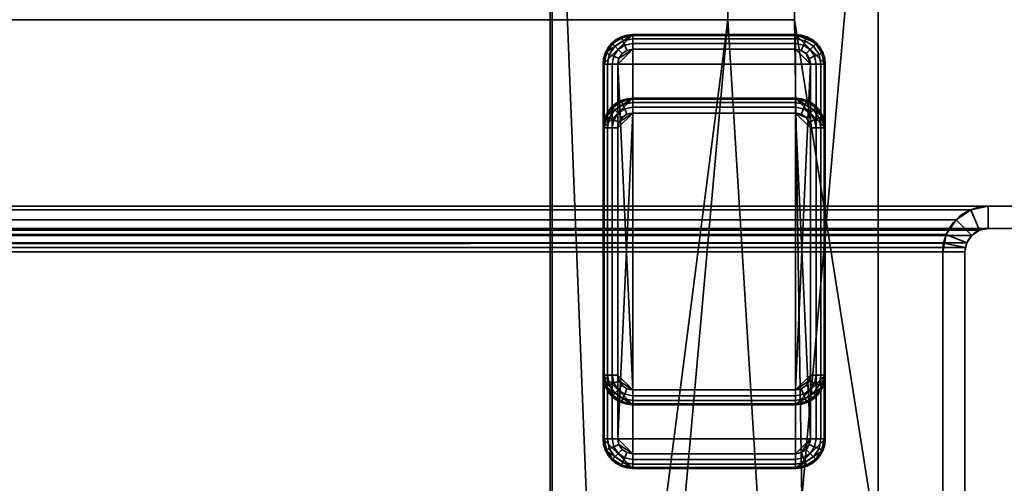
# Model space of a CAD drawing. Header units: millimetres. Extents: x -527 to 5177, y -116 to 161.
# Tile 641 of 656: x 1823 to 1889, y 84 to 115. Entities that reach past the tile are written whole.
import ezdxf

# ---------------------------------------------------------------- set-up
doc = ezdxf.new("R2010")
doc.units = ezdxf.units.MM
doc.layers.add('151', color=7, linetype='Continuous', true_color=0xffffff)

# ---------------------------------------------------------------- blocks, each defined once
blk = doc.blocks.new('UG_SURFACE_119')
at = {"layer": '151', "color": 252, "linetype": 'Continuous', "lineweight": 35}
for points in [[(1095, 101.2, 2050.25), (1905, 101.2, 2050.25), (1905, 102.7, 2050.25), (1095, 102.7, 2050.25)], [(1111.92, 102.7, 2033.33), (1095, 102.7, 2050.25), (1905, 102.7, 2050.25), (1888.08, 102.7, 2033.33)], [(1886.901, 102.466, 2032.151), (1113.099, 102.466, 2032.151), (1111.92, 102.7, 2033.33), (1888.08, 102.7, 2033.33)], [(1885.902, 101.798, 2031.152), (1114.098, 101.798, 2031.152), (1113.099, 102.466, 2032.151), (1886.901, 102.466, 2032.151)], [(1887.475, 101.08, 2032.725), (1886.963, 100.737, 2032.213), (1885.902, 101.798, 2031.152), (1886.901, 102.466, 2032.151)], [(1888.08, 101.2, 2033.33), (1887.475, 101.08, 2032.725), (1886.901, 102.466, 2032.151), (1888.08, 102.7, 2033.33)], [(1888.08, 102.7, 2033.33), (1905, 102.7, 2050.25), (1905, 101.2, 2050.25), (1888.08, 101.2, 2033.33)], [(1885.234, 100.799, 2030.484), (1114.766, 100.799, 2030.484), (1114.098, 101.798, 2031.152), (1885.902, 101.798, 2031.152)], [(1885.234, 100.799, 2030.484), (1885.902, 101.798, 2031.152), (1886.963, 100.737, 2032.213), (1886.62, 100.225, 2031.87)], [(1111.92, 101.2, 2033.33), (1888.08, 101.2, 2033.33), (1905, 101.2, 2050.25), (1095, 101.2, 2050.25)], [(1888.08, 101.2, 2033.33), (1111.92, 101.2, 2033.33), (1112.525, 101.08, 2032.725), (1887.475, 101.08, 2032.725)], [(1887.475, 101.08, 2032.725), (1112.525, 101.08, 2032.725), (1113.037, 100.737, 2032.213), (1886.963, 100.737, 2032.213)], [(1886.963, 100.737, 2032.213), (1113.037, 100.737, 2032.213), (1113.38, 100.225, 2031.87), (1886.62, 100.225, 2031.87)], [(1114.941, 100.221, 2030.309), (1114.766, 100.799, 2030.484), (1885.234, 100.799, 2030.484)], [(1114.941, 100.221, 2030.309), (1885.234, 100.799, 2030.484), (1885.059, 100.221, 2030.309)], [(1885.059, 100.221, 2030.309), (1885.234, 100.799, 2030.484), (1886.62, 100.225, 2031.87), (1886.53, 99.928, 2031.78)], [(1886.53, 99.928, 2031.78), (1113.38, 100.225, 2031.87), (1113.47, 99.928, 2031.78)], [(1886.53, 99.928, 2031.78), (1886.62, 100.225, 2031.87), (1113.38, 100.225, 2031.87)], [(1113.47, 99.928, 2031.78), (1886.5, 99.62, 2031.75), (1886.53, 99.928, 2031.78)], [(1113.47, 99.928, 2031.78), (1113.5, 99.62, 2031.75), (1886.5, 99.62, 2031.75)], [(1885.059, 100.221, 2030.309), (1115, 99.62, 2030.25), (1114.941, 100.221, 2030.309)], [(1885.059, 100.221, 2030.309), (1885, 99.62, 2030.25), (1115, 99.62, 2030.25)], [(1885, 99.62, 2030.25), (1885.059, 100.221, 2030.309), (1886.53, 99.928, 2031.78), (1886.5, 99.62, 2031.75)], [(1113.5, 79.28, 2031.75), (1886.5, 79.28, 2031.75), (1886.5, 99.62, 2031.75), (1113.5, 99.62, 2031.75)], [(1115, 79.28, 2030.25), (1115, 99.62, 2030.25), (1885, 99.62, 2030.25), (1885, 79.28, 2030.25)], [(1886.5, 99.62, 2031.75), (1886.5, 79.28, 2031.75), (1885, 79.28, 2030.25), (1885, 99.62, 2030.25)]]:
    blk.add_3dface(points, dxfattribs=at)
blk = doc.blocks.new('UG_SURFACE_120')
at = {"layer": '151', "color": 252, "linetype": 'Continuous', "lineweight": 35}
for points in [[(1886.901, 102.466, 2032.151), (1886.901, 102.466, -7.75), (1885.902, 101.798, -7.75), (1885.902, 101.798, 2031.152)], [(1885.902, 101.798, -7.75), (1886.901, 102.466, -7.75), (1887.475, 101.08, -7.75), (1886.963, 100.737, -7.75)], [(1886.901, 102.466, 2032.151), (1885.902, 101.798, 2031.152), (1886.963, 100.737, 2032.213), (1887.475, 101.08, 2032.725)], [(1888.08, 102.7, 2033.33), (1888.08, 102.7, -7.75), (1886.901, 102.466, -7.75), (1886.901, 102.466, 2032.151)], [(1888.08, 101.2, -7.75), (1887.475, 101.08, -7.75), (1886.901, 102.466, -7.75), (1888.08, 102.7, -7.75)], [(1888.08, 102.7, 2033.33), (1886.901, 102.466, 2032.151), (1887.475, 101.08, 2032.725), (1888.08, 101.2, 2033.33)], [(1905, 102.7, 2050.25), (1905, 102.7, -7.75), (1888.08, 102.7, -7.75), (1888.08, 102.7, 2033.33)], [(1888.08, 102.7, -7.75), (1905, 102.7, -7.75), (1905, 101.2, -7.75), (1888.08, 101.2, -7.75)], [(1888.08, 101.2, 2033.33), (1905, 101.2, 2050.25), (1905, 102.7, 2050.25), (1888.08, 102.7, 2033.33)], [(1885.902, 101.798, 2031.152), (1885.902, 101.798, -7.75), (1885.234, 100.799, -7.75), (1885.234, 100.799, 2030.484)], [(1886.963, 100.737, -7.75), (1886.62, 100.225, -7.75), (1885.234, 100.799, -7.75), (1885.902, 101.798, -7.75)], [(1886.62, 100.225, 2031.87), (1886.963, 100.737, 2032.213), (1885.902, 101.798, 2031.152), (1885.234, 100.799, 2030.484)], [(1886.963, 100.737, 2032.213), (1886.963, 100.737, -7.75), (1887.475, 101.08, -7.75), (1887.475, 101.08, 2032.725)], [(1887.475, 101.08, 2032.725), (1887.475, 101.08, -7.75), (1888.08, 101.2, -7.75), (1888.08, 101.2, 2033.33)], [(1905, 101.2, 2050.25), (1888.08, 101.2, 2033.33), (1888.08, 101.2, -7.75), (1905, 101.2, -7.75)], [(1885.234, 100.799, -7.75), (1885, 99.62, -7.75), (1885, 99.62, 2030.25)], [(1885, 99.62, 2030.25), (1885.059, 100.221, 2030.309), (1885.234, 100.799, -7.75)], [(1885, 99.62, -7.75), (1885.234, 100.799, -7.75), (1886.62, 100.225, -7.75), (1886.5, 99.62, -7.75)], [(1885.059, 100.221, 2030.309), (1885.234, 100.799, 2030.484), (1885.234, 100.799, -7.75)], [(1886.53, 99.928, 2031.78), (1886.62, 100.225, 2031.87), (1885.234, 100.799, 2030.484), (1885.059, 100.221, 2030.309)], [(1886.62, 100.225, 2031.87), (1886.62, 100.225, -7.75), (1886.963, 100.737, -7.75), (1886.963, 100.737, 2032.213)], [(1886.5, 99.62, 2031.75), (1886.53, 99.928, 2031.78), (1885.059, 100.221, 2030.309), (1885, 99.62, 2030.25)], [(1886.53, 99.928, 2031.78), (1886.5, 99.62, -7.75), (1886.62, 100.225, -7.75)], [(1886.53, 99.928, 2031.78), (1886.5, 99.62, 2031.75), (1886.5, 99.62, -7.75)], [(1886.62, 100.225, -7.75), (1886.62, 100.225, 2031.87), (1886.53, 99.928, 2031.78)], [(1885, 99.62, 2030.25), (1885, 99.62, -7.75), (1885, 79.28, -7.75), (1885, 79.28, 2030.25)], [(1885, 79.28, -7.75), (1885, 99.62, -7.75), (1886.5, 99.62, -7.75), (1886.5, 79.28, -7.75)], [(1885, 99.62, 2030.25), (1885, 79.28, 2030.25), (1886.5, 79.28, 2031.75), (1886.5, 99.62, 2031.75)], [(1886.5, 99.62, 2031.75), (1886.5, 79.28, 2031.75), (1886.5, 79.28, -7.75), (1886.5, 99.62, -7.75)]]:
    blk.add_3dface(points, dxfattribs=at)
blk = doc.blocks.new('UG_SURFACE_132')
at = {"layer": '151', "color": 7, "linetype": 'Continuous', "lineweight": 35}
for points in [[(1858.65, 23.15, 2003.9), (1858.65, 141.15, 2003.9), (1141.35, 141.15, 2003.9), (1141.35, 23.15, 2003.9)], [(1141.5, 23.15, 2003.75), (1141.5, 141.15, 2003.75), (1858.5, 141.15, 2003.75), (1858.5, 23.15, 2003.75)], [(1858.5, 23.15, 2003.75), (1858.5, 141.15, 2003.75), (1858.65, 141.15, 2003.9), (1858.65, 23.15, 2003.9)]]:
    blk.add_3dface(points, dxfattribs=at)
blk = doc.blocks.new('UG_SURFACE_133')
at = {"layer": '151', "color": 41, "linetype": 'Continuous', "lineweight": 35}
for points in [[(1119.35, 79.5, 2025.9), (1880.65, 79.5, 2025.9), (1880.65, 141.15, 2025.9), (1119.35, 141.15, 2025.9)], [(1875, 141.15, 2020.25), (1875, 115.3, 2020.25), (1125, 115.3, 2020.25), (1125, 141.15, 2020.25)], [(1870.5, 115.3, 2015.75), (1870.5, 141.15, 2015.75), (1129.5, 141.15, 2015.75), (1129.5, 115.3, 2015.75)], [(1858.65, 141.15, 2003.9), (1858.65, 23.15, 2003.9), (1141.35, 23.15, 2003.9), (1141.35, 141.15, 2003.9)], [(1858.65, 23.15, 2003.9), (1858.65, 141.15, 2003.9), (1870.5, 141.15, 2015.75), (1870.5, 115.3, 2015.75)], [(1875, 115.3, 2020.25), (1875, 141.15, 2020.25), (1880.65, 141.15, 2025.9), (1880.65, 79.5, 2025.9)], [(1875, 115.3, 2020.25), (1870.5, 115.3, 2015.75), (1129.5, 115.3, 2015.75), (1125, 115.3, 2020.25)], [(1858.65, 23.15, 2003.9), (1870.5, 115.3, 2015.75), (1863, 31.5, 2008.25)], [(1865.5, 31.5, 2010.75), (1863, 31.5, 2008.25), (1870.5, 115.3, 2015.75), (1872.5, 83, 2017.75)], [(1875.5, 83, 2020.75), (1872.5, 83, 2017.75), (1870.5, 115.3, 2015.75), (1875, 115.3, 2020.25)], [(1875.5, 83, 2020.75), (1875, 115.3, 2020.25), (1880.65, 79.5, 2025.9)]]:
    blk.add_3dface(points, dxfattribs=at)
blk = doc.blocks.new('UG_SURFACE_139')
at = {"layer": '151', "color": 7, "linetype": 'Continuous', "lineweight": 35}
for points in [[(1858.5, 23.15, -5.75), (1858.5, 141.15, -5.75), (1858.65, 141.15, -5.75), (1858.65, 23.15, -5.75)], [(1858.5, 141.15, 2003.75), (1858.5, 23.15, 2003.75), (1858.65, 23.15, 2003.9), (1858.65, 141.15, 2003.9)], [(1858.5, 23.15, 2003.75), (1858.5, 141.15, 2003.75), (1858.5, 141.15, -5.75), (1858.5, 23.15, -5.75)], [(1858.65, 23.15, -5.75), (1858.65, 141.15, -5.75), (1858.65, 141.15, 2003.9), (1858.65, 23.15, 2003.9)]]:
    blk.add_3dface(points, dxfattribs=at)
blk = doc.blocks.new('UG_SURFACE_141')
at = {"layer": '151', "color": 253, "linetype": 'Continuous', "lineweight": 35}
for points in [[(1864.075, 85, -5.75), (1864.075, 110, -5.75), (1862.075, 108, -5.75), (1862.075, 87, -5.75)], [(1862.227, 108.765, -5.75), (1862.075, 108, -5.75), (1864.075, 110, -5.75)], [(1864.075, 110, -5.75), (1863.31, 109.848, -5.75), (1862.661, 109.414, -5.75), (1862.227, 108.765, -5.75)], [(1863.31, 109.848, -5.75), (1863.31, 109.848, -6.75), (1862.661, 109.414, -6.75), (1862.661, 109.414, -5.75)], [(1863.339, 109.777, -7.133), (1862.715, 109.36, -7.133), (1862.661, 109.414, -6.75), (1863.31, 109.848, -6.75)], [(1863.422, 109.577, -7.457), (1862.868, 109.207, -7.457), (1862.715, 109.36, -7.133), (1863.339, 109.777, -7.133)], [(1864.075, 110, -5.75), (1864.075, 110, -6.75), (1863.31, 109.848, -6.75), (1863.31, 109.848, -5.75)], [(1864.075, 109.924, -7.133), (1863.339, 109.777, -7.133), (1863.31, 109.848, -6.75), (1864.075, 110, -6.75)], [(1864.075, 109.707, -7.457), (1863.422, 109.577, -7.457), (1863.339, 109.777, -7.133), (1864.075, 109.924, -7.133)], [(1864.075, 109.383, -7.674), (1863.546, 109.277, -7.674), (1863.422, 109.577, -7.457), (1864.075, 109.707, -7.457)], [(1875.075, 110, -6.75), (1864.075, 110, -6.75), (1864.075, 110, -5.75), (1875.075, 110, -5.75)], [(1864.075, 110, -6.75), (1875.075, 110, -6.75), (1875.075, 109.924, -7.133), (1864.075, 109.924, -7.133)], [(1864.075, 85, -5.75), (1875.075, 85, -5.75), (1875.075, 110, -5.75), (1864.075, 110, -5.75)], [(1864.075, 109.924, -7.133), (1875.075, 109.924, -7.133), (1875.075, 109.707, -7.457), (1864.075, 109.707, -7.457)], [(1864.075, 109.707, -7.457), (1875.075, 109.707, -7.457), (1875.075, 109.383, -7.674), (1864.075, 109.383, -7.674)], [(1875.84, 109.848, -5.75), (1875.84, 109.848, -6.75), (1875.075, 110, -6.75), (1875.075, 110, -5.75)], [(1875.075, 110, -5.75), (1877.075, 108, -5.75), (1876.923, 108.765, -5.75)], [(1875.075, 110, -5.75), (1875.075, 85, -5.75), (1877.075, 87, -5.75), (1877.075, 108, -5.75)], [(1876.923, 108.765, -5.75), (1876.489, 109.414, -5.75), (1875.84, 109.848, -5.75), (1875.075, 110, -5.75)], [(1875.811, 109.777, -7.133), (1875.075, 109.924, -7.133), (1875.075, 110, -6.75), (1875.84, 109.848, -6.75)], [(1875.728, 109.577, -7.457), (1875.075, 109.707, -7.457), (1875.075, 109.924, -7.133), (1875.811, 109.777, -7.133)], [(1875.604, 109.277, -7.674), (1875.075, 109.383, -7.674), (1875.075, 109.707, -7.457), (1875.728, 109.577, -7.457)], [(1876.282, 109.207, -7.457), (1875.728, 109.577, -7.457), (1875.811, 109.777, -7.133), (1876.435, 109.36, -7.133)], [(1876.435, 109.36, -7.133), (1875.811, 109.777, -7.133), (1875.84, 109.848, -6.75), (1876.489, 109.414, -6.75)], [(1876.489, 109.414, -5.75), (1876.489, 109.414, -6.75), (1875.84, 109.848, -6.75), (1875.84, 109.848, -5.75)], [(1862.661, 109.414, -5.75), (1862.661, 109.414, -6.75), (1862.227, 108.765, -6.75), (1862.227, 108.765, -5.75)], [(1862.715, 109.36, -7.133), (1862.298, 108.736, -7.133), (1862.227, 108.765, -6.75), (1862.661, 109.414, -6.75)], [(1862.868, 109.207, -7.457), (1862.498, 108.653, -7.457), (1862.298, 108.736, -7.133), (1862.715, 109.36, -7.133)], [(1863.097, 108.978, -7.674), (1862.798, 108.529, -7.674), (1862.498, 108.653, -7.457), (1862.868, 109.207, -7.457)], [(1863.546, 109.277, -7.674), (1863.097, 108.978, -7.674), (1862.868, 109.207, -7.457), (1863.422, 109.577, -7.457)], [(1864.075, 109, -7.75), (1863.075, 108, -7.75), (1863.151, 108.383, -7.75)], [(1864.075, 109, -7.75), (1863.075, 87, -7.75), (1863.075, 108, -7.75)], [(1864.075, 109, -7.75), (1875.075, 109, -7.75), (1876.075, 87, -7.75), (1863.075, 87, -7.75)], [(1863.692, 108.924, -7.75), (1863.368, 108.707, -7.75), (1863.097, 108.978, -7.674), (1863.546, 109.277, -7.674)], [(1863.151, 108.383, -7.75), (1863.368, 108.707, -7.75), (1863.692, 108.924, -7.75), (1864.075, 109, -7.75)], [(1864.075, 109, -7.75), (1863.692, 108.924, -7.75), (1863.546, 109.277, -7.674), (1864.075, 109.383, -7.674)], [(1864.075, 109.383, -7.674), (1875.075, 109.383, -7.674), (1875.075, 109, -7.75), (1864.075, 109, -7.75)], [(1875.458, 108.924, -7.75), (1875.075, 109, -7.75), (1875.075, 109.383, -7.674), (1875.604, 109.277, -7.674)], [(1875.075, 109, -7.75), (1875.458, 108.924, -7.75), (1875.782, 108.707, -7.75)], [(1875.782, 108.707, -7.75), (1875.999, 108.383, -7.75), (1876.075, 108, -7.75), (1875.075, 109, -7.75)], [(1876.075, 108, -7.75), (1876.075, 87, -7.75), (1875.075, 109, -7.75)], [(1875.782, 108.707, -7.75), (1875.458, 108.924, -7.75), (1875.604, 109.277, -7.674), (1876.053, 108.978, -7.674)], [(1876.053, 108.978, -7.674), (1875.604, 109.277, -7.674), (1875.728, 109.577, -7.457), (1876.282, 109.207, -7.457)], [(1876.352, 108.529, -7.674), (1876.053, 108.978, -7.674), (1876.282, 109.207, -7.457), (1876.652, 108.653, -7.457)], [(1876.652, 108.653, -7.457), (1876.282, 109.207, -7.457), (1876.435, 109.36, -7.133), (1876.852, 108.736, -7.133)], [(1876.852, 108.736, -7.133), (1876.435, 109.36, -7.133), (1876.489, 109.414, -6.75), (1876.923, 108.765, -6.75)], [(1876.923, 108.765, -5.75), (1876.923, 108.765, -6.75), (1876.489, 109.414, -6.75), (1876.489, 109.414, -5.75)], [(1862.227, 108.765, -5.75), (1862.227, 108.765, -6.75), (1862.075, 108, -6.75), (1862.075, 108, -5.75)], [(1862.298, 108.736, -7.133), (1862.151, 108, -7.133), (1862.075, 108, -6.75), (1862.227, 108.765, -6.75)], [(1862.498, 108.653, -7.457), (1862.368, 108, -7.457), (1862.151, 108, -7.133), (1862.298, 108.736, -7.133)], [(1862.798, 108.529, -7.674), (1862.692, 108, -7.674), (1862.368, 108, -7.457), (1862.498, 108.653, -7.457)], [(1863.151, 108.383, -7.75), (1863.075, 108, -7.75), (1862.692, 108, -7.674), (1862.798, 108.529, -7.674)], [(1863.368, 108.707, -7.75), (1863.151, 108.383, -7.75), (1862.798, 108.529, -7.674), (1863.097, 108.978, -7.674)], [(1875.999, 108.383, -7.75), (1875.782, 108.707, -7.75), (1876.053, 108.978, -7.674), (1876.352, 108.529, -7.674)], [(1876.075, 108, -7.75), (1875.999, 108.383, -7.75), (1876.352, 108.529, -7.674), (1876.458, 108, -7.674)], [(1876.458, 108, -7.674), (1876.352, 108.529, -7.674), (1876.652, 108.653, -7.457), (1876.782, 108, -7.457)], [(1876.782, 108, -7.457), (1876.652, 108.653, -7.457), (1876.852, 108.736, -7.133), (1876.999, 108, -7.133)], [(1876.999, 108, -7.133), (1876.852, 108.736, -7.133), (1876.923, 108.765, -6.75), (1877.075, 108, -6.75)], [(1877.075, 108, -5.75), (1877.075, 108, -6.75), (1876.923, 108.765, -6.75), (1876.923, 108.765, -5.75)], [(1862.075, 108, -6.75), (1862.075, 87, -6.75), (1862.075, 87, -5.75), (1862.075, 108, -5.75)], [(1862.075, 87, -6.75), (1862.075, 108, -6.75), (1862.151, 108, -7.133), (1862.151, 87, -7.133)], [(1862.151, 87, -7.133), (1862.151, 108, -7.133), (1862.368, 108, -7.457), (1862.368, 87, -7.457)], [(1862.368, 87, -7.457), (1862.368, 108, -7.457), (1862.692, 108, -7.674), (1862.692, 87, -7.674)], [(1862.692, 87, -7.674), (1862.692, 108, -7.674), (1863.075, 108, -7.75), (1863.075, 87, -7.75)], [(1876.458, 108, -7.674), (1876.458, 87, -7.674), (1876.075, 87, -7.75), (1876.075, 108, -7.75)], [(1876.782, 108, -7.457), (1876.782, 87, -7.457), (1876.458, 87, -7.674), (1876.458, 108, -7.674)], [(1876.999, 108, -7.133), (1876.999, 87, -7.133), (1876.782, 87, -7.457), (1876.782, 108, -7.457)], [(1877.075, 108, -6.75), (1877.075, 87, -6.75), (1876.999, 87, -7.133), (1876.999, 108, -7.133)], [(1877.075, 87, -6.75), (1877.075, 108, -6.75), (1877.075, 108, -5.75), (1877.075, 87, -5.75)], [(1862.075, 87, -5.75), (1862.075, 87, -6.75), (1862.227, 86.235, -6.75), (1862.227, 86.235, -5.75)], [(1864.075, 85, -5.75), (1862.075, 87, -5.75), (1862.227, 86.235, -5.75)], [(1862.151, 87, -7.133), (1862.298, 86.264, -7.133), (1862.227, 86.235, -6.75), (1862.075, 87, -6.75)], [(1862.368, 87, -7.457), (1862.498, 86.347, -7.457), (1862.298, 86.264, -7.133), (1862.151, 87, -7.133)], [(1862.692, 87, -7.674), (1862.798, 86.471, -7.674), (1862.498, 86.347, -7.457), (1862.368, 87, -7.457)], [(1862.798, 86.471, -7.674), (1863.097, 86.022, -7.674), (1862.868, 85.793, -7.457), (1862.498, 86.347, -7.457)], [(1863.075, 87, -7.75), (1863.151, 86.617, -7.75), (1862.798, 86.471, -7.674), (1862.692, 87, -7.674)], [(1863.151, 86.617, -7.75), (1863.368, 86.293, -7.75), (1863.097, 86.022, -7.674), (1862.798, 86.471, -7.674)], [(1863.075, 87, -7.75), (1876.075, 87, -7.75), (1875.075, 86, -7.75), (1864.075, 86, -7.75)], [(1863.151, 86.617, -7.75), (1863.075, 87, -7.75), (1864.075, 86, -7.75)], [(1864.075, 86, -7.75), (1863.692, 86.076, -7.75), (1863.368, 86.293, -7.75), (1863.151, 86.617, -7.75)], [(1876.923, 86.235, -5.75), (1877.075, 87, -5.75), (1875.075, 85, -5.75)], [(1875.458, 86.076, -7.75), (1875.075, 86, -7.75), (1876.075, 87, -7.75)], [(1876.075, 87, -7.75), (1875.999, 86.617, -7.75), (1875.782, 86.293, -7.75), (1875.458, 86.076, -7.75)], [(1875.782, 86.293, -7.75), (1875.999, 86.617, -7.75), (1876.352, 86.471, -7.674), (1876.053, 86.022, -7.674)], [(1875.999, 86.617, -7.75), (1876.075, 87, -7.75), (1876.458, 87, -7.674), (1876.352, 86.471, -7.674)], [(1876.053, 86.022, -7.674), (1876.352, 86.471, -7.674), (1876.652, 86.347, -7.457), (1876.282, 85.793, -7.457)], [(1876.352, 86.471, -7.674), (1876.458, 87, -7.674), (1876.782, 87, -7.457), (1876.652, 86.347, -7.457)], [(1876.652, 86.347, -7.457), (1876.782, 87, -7.457), (1876.999, 87, -7.133), (1876.852, 86.264, -7.133)], [(1876.852, 86.264, -7.133), (1876.999, 87, -7.133), (1877.075, 87, -6.75), (1876.923, 86.235, -6.75)], [(1876.923, 86.235, -5.75), (1876.923, 86.235, -6.75), (1877.075, 87, -6.75), (1877.075, 87, -5.75)], [(1862.298, 86.264, -7.133), (1862.715, 85.64, -7.133), (1862.661, 85.586, -6.75), (1862.227, 86.235, -6.75)], [(1862.227, 86.235, -5.75), (1862.227, 86.235, -6.75), (1862.661, 85.586, -6.75), (1862.661, 85.586, -5.75)], [(1862.227, 86.235, -5.75), (1862.661, 85.586, -5.75), (1863.31, 85.152, -5.75), (1864.075, 85, -5.75)], [(1862.498, 86.347, -7.457), (1862.868, 85.793, -7.457), (1862.715, 85.64, -7.133), (1862.298, 86.264, -7.133)], [(1862.868, 85.793, -7.457), (1863.422, 85.423, -7.457), (1863.339, 85.223, -7.133), (1862.715, 85.64, -7.133)], [(1863.097, 86.022, -7.674), (1863.546, 85.723, -7.674), (1863.422, 85.423, -7.457), (1862.868, 85.793, -7.457)], [(1863.368, 86.293, -7.75), (1863.692, 86.076, -7.75), (1863.546, 85.723, -7.674), (1863.097, 86.022, -7.674)], [(1863.692, 86.076, -7.75), (1864.075, 86, -7.75), (1864.075, 85.617, -7.674), (1863.546, 85.723, -7.674)], [(1875.075, 85.617, -7.674), (1864.075, 85.617, -7.674), (1864.075, 86, -7.75), (1875.075, 86, -7.75)], [(1875.075, 85, -5.75), (1875.84, 85.152, -5.75), (1876.489, 85.586, -5.75), (1876.923, 86.235, -5.75)], [(1875.075, 86, -7.75), (1875.458, 86.076, -7.75), (1875.604, 85.723, -7.674), (1875.075, 85.617, -7.674)], [(1875.458, 86.076, -7.75), (1875.782, 86.293, -7.75), (1876.053, 86.022, -7.674), (1875.604, 85.723, -7.674)], [(1875.604, 85.723, -7.674), (1876.053, 86.022, -7.674), (1876.282, 85.793, -7.457), (1875.728, 85.423, -7.457)], [(1875.728, 85.423, -7.457), (1876.282, 85.793, -7.457), (1876.435, 85.64, -7.133), (1875.811, 85.223, -7.133)], [(1876.282, 85.793, -7.457), (1876.652, 86.347, -7.457), (1876.852, 86.264, -7.133), (1876.435, 85.64, -7.133)], [(1876.435, 85.64, -7.133), (1876.852, 86.264, -7.133), (1876.923, 86.235, -6.75), (1876.489, 85.586, -6.75)], [(1876.489, 85.586, -5.75), (1876.489, 85.586, -6.75), (1876.923, 86.235, -6.75), (1876.923, 86.235, -5.75)], [(1862.715, 85.64, -7.133), (1863.339, 85.223, -7.133), (1863.31, 85.152, -6.75), (1862.661, 85.586, -6.75)], [(1862.661, 85.586, -5.75), (1862.661, 85.586, -6.75), (1863.31, 85.152, -6.75), (1863.31, 85.152, -5.75)], [(1863.339, 85.223, -7.133), (1864.075, 85.076, -7.133), (1864.075, 85, -6.75), (1863.31, 85.152, -6.75)], [(1863.31, 85.152, -5.75), (1863.31, 85.152, -6.75), (1864.075, 85, -6.75), (1864.075, 85, -5.75)], [(1863.422, 85.423, -7.457), (1864.075, 85.293, -7.457), (1864.075, 85.076, -7.133), (1863.339, 85.223, -7.133)], [(1863.546, 85.723, -7.674), (1864.075, 85.617, -7.674), (1864.075, 85.293, -7.457), (1863.422, 85.423, -7.457)], [(1875.075, 85.293, -7.457), (1864.075, 85.293, -7.457), (1864.075, 85.617, -7.674), (1875.075, 85.617, -7.674)], [(1875.075, 85.076, -7.133), (1864.075, 85.076, -7.133), (1864.075, 85.293, -7.457), (1875.075, 85.293, -7.457)], [(1875.075, 85, -6.75), (1864.075, 85, -6.75), (1864.075, 85.076, -7.133), (1875.075, 85.076, -7.133)], [(1875.075, 85.617, -7.674), (1875.604, 85.723, -7.674), (1875.728, 85.423, -7.457), (1875.075, 85.293, -7.457)], [(1875.075, 85.293, -7.457), (1875.728, 85.423, -7.457), (1875.811, 85.223, -7.133), (1875.075, 85.076, -7.133)], [(1875.075, 85.076, -7.133), (1875.811, 85.223, -7.133), (1875.84, 85.152, -6.75), (1875.075, 85, -6.75)], [(1875.075, 85, -5.75), (1875.075, 85, -6.75), (1875.84, 85.152, -6.75), (1875.84, 85.152, -5.75)], [(1875.811, 85.223, -7.133), (1876.435, 85.64, -7.133), (1876.489, 85.586, -6.75), (1875.84, 85.152, -6.75)], [(1875.84, 85.152, -5.75), (1875.84, 85.152, -6.75), (1876.489, 85.586, -6.75), (1876.489, 85.586, -5.75)], [(1864.075, 85, -6.75), (1875.075, 85, -6.75), (1875.075, 85, -5.75), (1864.075, 85, -5.75)]]:
    blk.add_3dface(points, dxfattribs=at)
blk = doc.blocks.new('UG_SURFACE_142')
at = {"layer": '151', "color": 253, "linetype": 'Continuous', "lineweight": 35}
for points in [[(1862.227, 113.065, -5.75), (1862.075, 112.3, -5.75), (1864.075, 114.3, -5.75)], [(1862.075, 112.3, -5.75), (1862.075, 91.3, -5.75), (1864.075, 89.3, -5.75), (1864.075, 114.3, -5.75)], [(1864.075, 114.3, -5.75), (1863.31, 114.148, -5.75), (1862.661, 113.714, -5.75), (1862.227, 113.065, -5.75)], [(1862.661, 113.714, -5.75), (1862.661, 113.714, -6.75), (1862.227, 113.065, -6.75), (1862.227, 113.065, -5.75)], [(1862.715, 113.66, -7.133), (1862.298, 113.036, -7.133), (1862.227, 113.065, -6.75), (1862.661, 113.714, -6.75)], [(1862.868, 113.507, -7.457), (1862.498, 112.953, -7.457), (1862.298, 113.036, -7.133), (1862.715, 113.66, -7.133)], [(1863.31, 114.148, -5.75), (1863.31, 114.148, -6.75), (1862.661, 113.714, -6.75), (1862.661, 113.714, -5.75)], [(1863.339, 114.077, -7.133), (1862.715, 113.66, -7.133), (1862.661, 113.714, -6.75), (1863.31, 114.148, -6.75)], [(1863.422, 113.877, -7.457), (1862.868, 113.507, -7.457), (1862.715, 113.66, -7.133), (1863.339, 114.077, -7.133)], [(1863.546, 113.577, -7.674), (1863.097, 113.278, -7.674), (1862.868, 113.507, -7.457), (1863.422, 113.877, -7.457)], [(1864.075, 114.3, -5.75), (1864.075, 114.3, -6.75), (1863.31, 114.148, -6.75), (1863.31, 114.148, -5.75)], [(1864.075, 114.224, -7.133), (1863.339, 114.077, -7.133), (1863.31, 114.148, -6.75), (1864.075, 114.3, -6.75)], [(1864.075, 114.007, -7.457), (1863.422, 113.877, -7.457), (1863.339, 114.077, -7.133), (1864.075, 114.224, -7.133)], [(1864.075, 113.683, -7.674), (1863.546, 113.577, -7.674), (1863.422, 113.877, -7.457), (1864.075, 114.007, -7.457)], [(1864.075, 113.3, -7.75), (1863.692, 113.224, -7.75), (1863.546, 113.577, -7.674), (1864.075, 113.683, -7.674)], [(1875.075, 114.3, -6.75), (1864.075, 114.3, -6.75), (1864.075, 114.3, -5.75), (1875.075, 114.3, -5.75)], [(1864.075, 89.3, -5.75), (1875.075, 89.3, -5.75), (1875.075, 114.3, -5.75), (1864.075, 114.3, -5.75)], [(1864.075, 114.3, -6.75), (1875.075, 114.3, -6.75), (1875.075, 114.224, -7.133), (1864.075, 114.224, -7.133)], [(1864.075, 114.224, -7.133), (1875.075, 114.224, -7.133), (1875.075, 114.007, -7.457), (1864.075, 114.007, -7.457)], [(1864.075, 114.007, -7.457), (1875.075, 114.007, -7.457), (1875.075, 113.683, -7.674), (1864.075, 113.683, -7.674)], [(1864.075, 113.683, -7.674), (1875.075, 113.683, -7.674), (1875.075, 113.3, -7.75), (1864.075, 113.3, -7.75)], [(1875.075, 114.3, -5.75), (1877.075, 112.3, -5.75), (1876.923, 113.065, -5.75), (1876.489, 113.714, -5.75)], [(1877.075, 91.3, -5.75), (1877.075, 112.3, -5.75), (1875.075, 114.3, -5.75), (1875.075, 89.3, -5.75)], [(1876.489, 113.714, -5.75), (1875.84, 114.148, -5.75), (1875.075, 114.3, -5.75)], [(1875.84, 114.148, -5.75), (1875.84, 114.148, -6.75), (1875.075, 114.3, -6.75), (1875.075, 114.3, -5.75)], [(1875.811, 114.077, -7.133), (1875.075, 114.224, -7.133), (1875.075, 114.3, -6.75), (1875.84, 114.148, -6.75)], [(1875.728, 113.877, -7.457), (1875.075, 114.007, -7.457), (1875.075, 114.224, -7.133), (1875.811, 114.077, -7.133)], [(1875.604, 113.577, -7.674), (1875.075, 113.683, -7.674), (1875.075, 114.007, -7.457), (1875.728, 113.877, -7.457)], [(1875.458, 113.224, -7.75), (1875.075, 113.3, -7.75), (1875.075, 113.683, -7.674), (1875.604, 113.577, -7.674)], [(1876.053, 113.278, -7.674), (1875.604, 113.577, -7.674), (1875.728, 113.877, -7.457), (1876.282, 113.507, -7.457)], [(1876.282, 113.507, -7.457), (1875.728, 113.877, -7.457), (1875.811, 114.077, -7.133), (1876.435, 113.66, -7.133)], [(1876.435, 113.66, -7.133), (1875.811, 114.077, -7.133), (1875.84, 114.148, -6.75), (1876.489, 113.714, -6.75)], [(1876.489, 113.714, -5.75), (1876.489, 113.714, -6.75), (1875.84, 114.148, -6.75), (1875.84, 114.148, -5.75)], [(1876.652, 112.953, -7.457), (1876.282, 113.507, -7.457), (1876.435, 113.66, -7.133), (1876.852, 113.036, -7.133)], [(1876.852, 113.036, -7.133), (1876.435, 113.66, -7.133), (1876.489, 113.714, -6.75), (1876.923, 113.065, -6.75)], [(1876.923, 113.065, -5.75), (1876.923, 113.065, -6.75), (1876.489, 113.714, -6.75), (1876.489, 113.714, -5.75)], [(1862.227, 113.065, -5.75), (1862.227, 113.065, -6.75), (1862.075, 112.3, -6.75), (1862.075, 112.3, -5.75)], [(1862.298, 113.036, -7.133), (1862.151, 112.3, -7.133), (1862.075, 112.3, -6.75), (1862.227, 113.065, -6.75)], [(1862.498, 112.953, -7.457), (1862.368, 112.3, -7.457), (1862.151, 112.3, -7.133), (1862.298, 113.036, -7.133)], [(1863.097, 113.278, -7.674), (1862.798, 112.829, -7.674), (1862.498, 112.953, -7.457), (1862.868, 113.507, -7.457)], [(1863.368, 113.007, -7.75), (1863.151, 112.683, -7.75), (1862.798, 112.829, -7.674), (1863.097, 113.278, -7.674)], [(1876.075, 112.3, -7.75), (1863.075, 112.3, -7.75), (1864.075, 113.3, -7.75), (1875.075, 113.3, -7.75)], [(1864.075, 113.3, -7.75), (1863.075, 112.3, -7.75), (1863.151, 112.683, -7.75)], [(1863.692, 113.224, -7.75), (1863.368, 113.007, -7.75), (1863.097, 113.278, -7.674), (1863.546, 113.577, -7.674)], [(1863.151, 112.683, -7.75), (1863.368, 113.007, -7.75), (1863.692, 113.224, -7.75), (1864.075, 113.3, -7.75)], [(1876.075, 112.3, -7.75), (1875.075, 113.3, -7.75), (1875.458, 113.224, -7.75), (1875.782, 113.007, -7.75)], [(1875.782, 113.007, -7.75), (1875.458, 113.224, -7.75), (1875.604, 113.577, -7.674), (1876.053, 113.278, -7.674)], [(1875.999, 112.683, -7.75), (1875.782, 113.007, -7.75), (1876.053, 113.278, -7.674), (1876.352, 112.829, -7.674)], [(1875.782, 113.007, -7.75), (1875.999, 112.683, -7.75), (1876.075, 112.3, -7.75)], [(1876.352, 112.829, -7.674), (1876.053, 113.278, -7.674), (1876.282, 113.507, -7.457), (1876.652, 112.953, -7.457)], [(1876.782, 112.3, -7.457), (1876.652, 112.953, -7.457), (1876.852, 113.036, -7.133), (1876.999, 112.3, -7.133)], [(1876.999, 112.3, -7.133), (1876.852, 113.036, -7.133), (1876.923, 113.065, -6.75), (1877.075, 112.3, -6.75)], [(1877.075, 112.3, -5.75), (1877.075, 112.3, -6.75), (1876.923, 113.065, -6.75), (1876.923, 113.065, -5.75)], [(1862.798, 112.829, -7.674), (1862.692, 112.3, -7.674), (1862.368, 112.3, -7.457), (1862.498, 112.953, -7.457)], [(1863.151, 112.683, -7.75), (1863.075, 112.3, -7.75), (1862.692, 112.3, -7.674), (1862.798, 112.829, -7.674)], [(1876.075, 112.3, -7.75), (1875.999, 112.683, -7.75), (1876.352, 112.829, -7.674), (1876.458, 112.3, -7.674)], [(1876.458, 112.3, -7.674), (1876.352, 112.829, -7.674), (1876.652, 112.953, -7.457), (1876.782, 112.3, -7.457)], [(1862.075, 112.3, -6.75), (1862.075, 91.3, -6.75), (1862.075, 91.3, -5.75), (1862.075, 112.3, -5.75)], [(1862.075, 91.3, -6.75), (1862.075, 112.3, -6.75), (1862.151, 112.3, -7.133), (1862.151, 91.3, -7.133)], [(1862.151, 91.3, -7.133), (1862.151, 112.3, -7.133), (1862.368, 112.3, -7.457), (1862.368, 91.3, -7.457)], [(1862.368, 91.3, -7.457), (1862.368, 112.3, -7.457), (1862.692, 112.3, -7.674), (1862.692, 91.3, -7.674)], [(1862.692, 91.3, -7.674), (1862.692, 112.3, -7.674), (1863.075, 112.3, -7.75), (1863.075, 91.3, -7.75)], [(1875.075, 90.3, -7.75), (1864.075, 90.3, -7.75), (1863.075, 112.3, -7.75), (1876.075, 112.3, -7.75)], [(1863.075, 91.3, -7.75), (1863.075, 112.3, -7.75), (1864.075, 90.3, -7.75)], [(1875.075, 90.3, -7.75), (1876.075, 112.3, -7.75), (1876.075, 91.3, -7.75)], [(1876.458, 112.3, -7.674), (1876.458, 91.3, -7.674), (1876.075, 91.3, -7.75), (1876.075, 112.3, -7.75)], [(1876.782, 112.3, -7.457), (1876.782, 91.3, -7.457), (1876.458, 91.3, -7.674), (1876.458, 112.3, -7.674)], [(1876.999, 112.3, -7.133), (1876.999, 91.3, -7.133), (1876.782, 91.3, -7.457), (1876.782, 112.3, -7.457)], [(1877.075, 112.3, -6.75), (1877.075, 91.3, -6.75), (1876.999, 91.3, -7.133), (1876.999, 112.3, -7.133)], [(1877.075, 91.3, -6.75), (1877.075, 112.3, -6.75), (1877.075, 112.3, -5.75), (1877.075, 91.3, -5.75)], [(1862.075, 91.3, -5.75), (1862.075, 91.3, -6.75), (1862.227, 90.535, -6.75), (1862.227, 90.535, -5.75)], [(1862.151, 91.3, -7.133), (1862.298, 90.564, -7.133), (1862.227, 90.535, -6.75), (1862.075, 91.3, -6.75)], [(1864.075, 89.3, -5.75), (1862.075, 91.3, -5.75), (1862.227, 90.535, -5.75)], [(1862.368, 91.3, -7.457), (1862.498, 90.647, -7.457), (1862.298, 90.564, -7.133), (1862.151, 91.3, -7.133)], [(1862.692, 91.3, -7.674), (1862.798, 90.771, -7.674), (1862.498, 90.647, -7.457), (1862.368, 91.3, -7.457)], [(1863.075, 91.3, -7.75), (1863.151, 90.917, -7.75), (1862.798, 90.771, -7.674), (1862.692, 91.3, -7.674)], [(1863.151, 90.917, -7.75), (1863.075, 91.3, -7.75), (1864.075, 90.3, -7.75)], [(1876.923, 90.535, -5.75), (1877.075, 91.3, -5.75), (1875.075, 89.3, -5.75)], [(1875.075, 90.3, -7.75), (1876.075, 91.3, -7.75), (1875.999, 90.917, -7.75)], [(1875.999, 90.917, -7.75), (1876.075, 91.3, -7.75), (1876.458, 91.3, -7.674), (1876.352, 90.771, -7.674)], [(1876.352, 90.771, -7.674), (1876.458, 91.3, -7.674), (1876.782, 91.3, -7.457), (1876.652, 90.647, -7.457)], [(1876.652, 90.647, -7.457), (1876.782, 91.3, -7.457), (1876.999, 91.3, -7.133), (1876.852, 90.564, -7.133)], [(1876.852, 90.564, -7.133), (1876.999, 91.3, -7.133), (1877.075, 91.3, -6.75), (1876.923, 90.535, -6.75)], [(1876.923, 90.535, -5.75), (1876.923, 90.535, -6.75), (1877.075, 91.3, -6.75), (1877.075, 91.3, -5.75)], [(1862.298, 90.564, -7.133), (1862.715, 89.94, -7.133), (1862.661, 89.886, -6.75), (1862.227, 90.535, -6.75)], [(1862.227, 90.535, -5.75), (1862.227, 90.535, -6.75), (1862.661, 89.886, -6.75), (1862.661, 89.886, -5.75)], [(1862.227, 90.535, -5.75), (1862.661, 89.886, -5.75), (1863.31, 89.452, -5.75), (1864.075, 89.3, -5.75)], [(1862.498, 90.647, -7.457), (1862.868, 90.093, -7.457), (1862.715, 89.94, -7.133), (1862.298, 90.564, -7.133)], [(1862.798, 90.771, -7.674), (1863.097, 90.322, -7.674), (1862.868, 90.093, -7.457), (1862.498, 90.647, -7.457)], [(1863.151, 90.917, -7.75), (1863.368, 90.593, -7.75), (1863.097, 90.322, -7.674), (1862.798, 90.771, -7.674)], [(1863.368, 90.593, -7.75), (1863.692, 90.376, -7.75), (1863.546, 90.023, -7.674), (1863.097, 90.322, -7.674)], [(1864.075, 90.3, -7.75), (1863.692, 90.376, -7.75), (1863.368, 90.593, -7.75), (1863.151, 90.917, -7.75)], [(1875.999, 90.917, -7.75), (1875.782, 90.593, -7.75), (1875.458, 90.376, -7.75), (1875.075, 90.3, -7.75)], [(1875.075, 89.3, -5.75), (1875.84, 89.452, -5.75), (1876.489, 89.886, -5.75), (1876.923, 90.535, -5.75)], [(1875.458, 90.376, -7.75), (1875.782, 90.593, -7.75), (1876.053, 90.322, -7.674), (1875.604, 90.023, -7.674)], [(1875.782, 90.593, -7.75), (1875.999, 90.917, -7.75), (1876.352, 90.771, -7.674), (1876.053, 90.322, -7.674)], [(1876.053, 90.322, -7.674), (1876.352, 90.771, -7.674), (1876.652, 90.647, -7.457), (1876.282, 90.093, -7.457)], [(1876.282, 90.093, -7.457), (1876.652, 90.647, -7.457), (1876.852, 90.564, -7.133), (1876.435, 89.94, -7.133)], [(1876.435, 89.94, -7.133), (1876.852, 90.564, -7.133), (1876.923, 90.535, -6.75), (1876.489, 89.886, -6.75)], [(1876.489, 89.886, -5.75), (1876.489, 89.886, -6.75), (1876.923, 90.535, -6.75), (1876.923, 90.535, -5.75)], [(1862.715, 89.94, -7.133), (1863.339, 89.523, -7.133), (1863.31, 89.452, -6.75), (1862.661, 89.886, -6.75)], [(1862.661, 89.886, -5.75), (1862.661, 89.886, -6.75), (1863.31, 89.452, -6.75), (1863.31, 89.452, -5.75)], [(1862.868, 90.093, -7.457), (1863.422, 89.723, -7.457), (1863.339, 89.523, -7.133), (1862.715, 89.94, -7.133)], [(1863.097, 90.322, -7.674), (1863.546, 90.023, -7.674), (1863.422, 89.723, -7.457), (1862.868, 90.093, -7.457)], [(1863.422, 89.723, -7.457), (1864.075, 89.593, -7.457), (1864.075, 89.376, -7.133), (1863.339, 89.523, -7.133)], [(1863.546, 90.023, -7.674), (1864.075, 89.917, -7.674), (1864.075, 89.593, -7.457), (1863.422, 89.723, -7.457)], [(1863.692, 90.376, -7.75), (1864.075, 90.3, -7.75), (1864.075, 89.917, -7.674), (1863.546, 90.023, -7.674)], [(1875.075, 89.917, -7.674), (1864.075, 89.917, -7.674), (1864.075, 90.3, -7.75), (1875.075, 90.3, -7.75)], [(1875.075, 89.593, -7.457), (1864.075, 89.593, -7.457), (1864.075, 89.917, -7.674), (1875.075, 89.917, -7.674)], [(1875.075, 90.3, -7.75), (1875.458, 90.376, -7.75), (1875.604, 90.023, -7.674), (1875.075, 89.917, -7.674)], [(1875.075, 89.917, -7.674), (1875.604, 90.023, -7.674), (1875.728, 89.723, -7.457), (1875.075, 89.593, -7.457)], [(1875.075, 89.593, -7.457), (1875.728, 89.723, -7.457), (1875.811, 89.523, -7.133), (1875.075, 89.376, -7.133)], [(1875.604, 90.023, -7.674), (1876.053, 90.322, -7.674), (1876.282, 90.093, -7.457), (1875.728, 89.723, -7.457)], [(1875.728, 89.723, -7.457), (1876.282, 90.093, -7.457), (1876.435, 89.94, -7.133), (1875.811, 89.523, -7.133)], [(1875.811, 89.523, -7.133), (1876.435, 89.94, -7.133), (1876.489, 89.886, -6.75), (1875.84, 89.452, -6.75)], [(1875.84, 89.452, -5.75), (1875.84, 89.452, -6.75), (1876.489, 89.886, -6.75), (1876.489, 89.886, -5.75)], [(1863.339, 89.523, -7.133), (1864.075, 89.376, -7.133), (1864.075, 89.3, -6.75), (1863.31, 89.452, -6.75)], [(1863.31, 89.452, -5.75), (1863.31, 89.452, -6.75), (1864.075, 89.3, -6.75), (1864.075, 89.3, -5.75)], [(1875.075, 89.376, -7.133), (1864.075, 89.376, -7.133), (1864.075, 89.593, -7.457), (1875.075, 89.593, -7.457)], [(1875.075, 89.3, -6.75), (1864.075, 89.3, -6.75), (1864.075, 89.376, -7.133), (1875.075, 89.376, -7.133)], [(1864.075, 89.3, -6.75), (1875.075, 89.3, -6.75), (1875.075, 89.3, -5.75), (1864.075, 89.3, -5.75)], [(1875.075, 89.376, -7.133), (1875.811, 89.523, -7.133), (1875.84, 89.452, -6.75), (1875.075, 89.3, -6.75)], [(1875.075, 89.3, -5.75), (1875.075, 89.3, -6.75), (1875.84, 89.452, -6.75), (1875.84, 89.452, -5.75)]]:
    blk.add_3dface(points, dxfattribs=at)
blk = doc.blocks.new('UG_SURFACE_143')
at = {"layer": '151', "color": 41, "linetype": 'Continuous', "lineweight": 35}
for points in [[(1858.65, 141.15, -5.75), (1858.65, 23.15, -5.75), (1858.65, 23.15, 2003.9), (1858.65, 141.15, 2003.9)], [(1858.65, 23.15, -5.75), (1858.65, 141.15, -5.75), (1870.5, 141.15, -5.75), (1870.5, 115.3, -5.75)], [(1870.5, 115.3, 2015.75), (1870.5, 141.15, 2015.75), (1858.65, 141.15, 2003.9), (1863, 31.5, 2008.25)], [(1858.65, 141.15, 2003.9), (1858.65, 23.15, 2003.9), (1863, 23.15, 2008.25), (1863, 31.5, 2008.25)], [(1870.5, 115.3, -5.75), (1870.5, 141.15, -5.75), (1870.5, 141.15, 2015.75), (1870.5, 115.3, 2015.75)], [(1875, 141.15, -5.75), (1875, 115.3, -5.75), (1875, 115.3, 2020.25), (1875, 141.15, 2020.25)], [(1875, 115.3, -5.75), (1875, 141.15, -5.75), (1880.65, 141.15, -5.75), (1875.5, 83, -5.75)], [(1875.5, 83, 2020.75), (1880.65, 141.15, 2025.9), (1875, 141.15, 2020.25), (1875, 115.3, 2020.25)], [(1880.65, 141.15, -5.75), (1880.65, 79.5, -5.75), (1875.5, 79.5, -5.75), (1875.5, 83, -5.75)], [(1875.5, 83, 2020.75), (1875.5, 79.5, 2020.75), (1880.65, 79.5, 2025.9), (1880.65, 141.15, 2025.9)], [(1880.65, 79.5, 2025.9), (1880.65, 79.5, -5.75), (1880.65, 141.15, -5.75), (1880.65, 141.15, 2025.9)], [(1858.65, 23.15, -5.75), (1870.5, 115.3, -5.75), (1863, 31.5, -5.75)], [(1870.5, 115.3, -5.75), (1872.5, 83, -5.75), (1865.5, 31.5, -5.75), (1863, 31.5, -5.75)], [(1870.5, 115.3, 2015.75), (1863, 31.5, 2008.25), (1865.5, 31.5, 2010.75), (1872.5, 83, 2017.75)], [(1875, 115.3, 2020.25), (1875, 115.3, -5.75), (1870.5, 115.3, -5.75), (1870.5, 115.3, 2015.75)], [(1875.5, 83, -5.75), (1872.5, 83, -5.75), (1870.5, 115.3, -5.75), (1875, 115.3, -5.75)], [(1872.5, 83, 2017.75), (1875.5, 83, 2020.75), (1875, 115.3, 2020.25), (1870.5, 115.3, 2015.75)]]:
    blk.add_3dface(points, dxfattribs=at)
blk = doc.blocks.new('UG_SURFACE_186')
at = {"layer": '151', "color": 252, "linetype": 'Continuous', "lineweight": 35}
for points in [[(2077, -9.3, 2212.25), (2077, 142.4, 2212.25), (923, 142.4, 2212.25), (923, -9.3, 2212.25)], [(1073, -9.3, 2062.25), (1073, 142.4, 2062.25), (1927, 142.4, 2062.25), (1927, -9.3, 2062.25)]]:
    blk.add_3dface(points, dxfattribs=at)

msp = doc.modelspace()

# ---------------------------------------------------------------- linework, layer by layer
at = {"layer": '151', "color": 251, "linetype": 'Continuous', "lineweight": -3, "true_color": 0x636466}
for p, q in [((1858.5, 23.15, -5.75), (1858.5, 141.15, -5.75)), ((1858.5, 23.15, 2003.75), (1858.5, 141.15, 2003.75)), ((1858.5, 23.15, 2003.75), (1858.5, 141.15, 2003.75)), ((1858.65, 23.15, 2003.9), (1858.65, 141.15, 2003.9)), ((1858.65, 141.15, -5.75), (1858.65, 23.15, -5.75)), ((1858.65, 141.15, 2003.9), (1858.65, 23.15, 2003.9)), ((1858.65, 23.15, 2003.9), (1858.65, 141.15, 2003.9)), ((1858.65, 23.15, -5.75), (1858.65, 141.15, -5.75)), ((1858.65, 141.15, 2003.9), (1858.65, 23.15, 2003.9)), ((1880.65, 79.5, 2025.9), (1880.65, 141.15, 2025.9)), ((1880.65, 79.5, -5.75), (1880.65, 141.15, -5.75)), ((1880.65, 79.5, 2025.9), (1880.65, 141.15, 2025.9)), ((1864.075, 114.3, -5.75), (1875.075, 114.3, -5.75)), ((1864.075, 114.3, -6.75), (1864.075, 114.3, -5.75)), ((1875.075, 114.3, -6.75), (1864.075, 114.3, -6.75)), ((1875.075, 114.3, -6.75), (1875.075, 114.3, -5.75)), ((1864.075, 113.3, -7.75), (1875.075, 113.3, -7.75)), ((1862.075, 91.3, -5.75), (1862.075, 112.3, -5.75)), ((1862.075, 112.3, -6.75), (1862.075, 91.3, -6.75)), ((1862.075, 112.3, -6.75), (1862.075, 112.3, -5.75)), ((1863.075, 91.3, -7.75), (1863.075, 112.3, -7.75)), ((1876.075, 112.3, -7.75), (1876.075, 91.3, -7.75)), ((1877.075, 112.3, -6.75), (1877.075, 112.3, -5.75)), ((1877.075, 91.3, -6.75), (1877.075, 112.3, -6.75)), ((1877.075, 112.3, -5.75), (1877.075, 91.3, -5.75)), ((1864.075, 110, -5.75), (1875.075, 110, -5.75)), ((1864.075, 110, -6.75), (1864.075, 110, -5.75)), ((1875.075, 110, -6.75), (1864.075, 110, -6.75)), ((1875.075, 110, -6.75), (1875.075, 110, -5.75)), ((1864.075, 109, -7.75), (1875.075, 109, -7.75)), ((1862.075, 108, -6.75), (1862.075, 108, -5.75)), ((1862.075, 87, -5.75), (1862.075, 108, -5.75)), ((1862.075, 108, -6.75), (1862.075, 87, -6.75)), ((1863.075, 87, -7.75), (1863.075, 108, -7.75)), ((1876.075, 108, -7.75), (1876.075, 87, -7.75)), ((1877.075, 108, -5.75), (1877.075, 87, -5.75)), ((1877.075, 87, -6.75), (1877.075, 108, -6.75)), ((1877.075, 108, -6.75), (1877.075, 108, -5.75)), ((1905, 102.7, 2050.25), (1095, 102.7, 2050.25)), ((1888.08, 102.7, 2033.33), (1111.92, 102.7, 2033.33)), ((1888.08, 102.7, -7.75), (1888.08, 102.7, 2033.33)), ((1888.08, 102.7, -7.75), (1905, 102.7, -7.75)), ((1888.08, 102.7, 2033.33), (1905, 102.7, 2050.25)), ((1888.08, 102.7, 2033.33), (1905, 102.7, 2050.25)), ((1905, 101.2, 2050.25), (1095, 101.2, 2050.25)), ((1888.08, 101.2, 2033.33), (1111.92, 101.2, 2033.33)), ((1888.08, 101.2, -7.75), (1905, 101.2, -7.75)), ((1888.08, 101.2, 2033.33), (1905, 101.2, 2050.25)), ((1888.08, 101.2, -7.75), (1888.08, 101.2, 2033.33)), ((1888.08, 101.2, 2033.33), (1905, 101.2, 2050.25)), ((1886.5, 99.62, 2031.75), (1113.5, 99.62, 2031.75)), ((1885, 99.62, 2030.25), (1115, 99.62, 2030.25)), ((1885, 79.28, 2030.25), (1885, 99.62, 2030.25)), ((1885, 79.28, -7.75), (1885, 99.62, -7.75)), ((1885, 79.28, 2030.25), (1885, 99.62, 2030.25)), ((1885, 99.62, -7.75), (1885, 99.62, 2030.25)), ((1886.5, 79.28, 2031.75), (1886.5, 99.62, 2031.75)), ((1886.5, 99.62, -7.75), (1886.5, 99.62, 2031.75)), ((1886.5, 79.28, 2031.75), (1886.5, 99.62, 2031.75)), ((1886.5, 79.28, -7.75), (1886.5, 99.62, -7.75)), ((1862.075, 91.3, -6.75), (1862.075, 91.3, -5.75)), ((1877.075, 91.3, -6.75), (1877.075, 91.3, -5.75)), ((1875.075, 90.3, -7.75), (1864.075, 90.3, -7.75)), ((1864.075, 89.3, -6.75), (1864.075, 89.3, -5.75)), ((1864.075, 89.3, -6.75), (1875.075, 89.3, -6.75)), ((1875.075, 89.3, -5.75), (1864.075, 89.3, -5.75)), ((1875.075, 89.3, -6.75), (1875.075, 89.3, -5.75)), ((1862.075, 87, -6.75), (1862.075, 87, -5.75)), ((1877.075, 87, -6.75), (1877.075, 87, -5.75)), ((1875.075, 86, -7.75), (1864.075, 86, -7.75)), ((1864.075, 85, -6.75), (1875.075, 85, -6.75)), ((1864.075, 85, -6.75), (1864.075, 85, -5.75)), ((1875.075, 85, -5.75), (1864.075, 85, -5.75)), ((1875.075, 85, -6.75), (1875.075, 85, -5.75))]:
    msp.add_line(p, q, dxfattribs=at)
at = {"layer": '151', "color": 251, "linetype": 'Continuous', "lineweight": -3, "true_color": 0x636466, "extrusion": (0, 0, -1)}
for centre, radius, start, end in [((-1864.075, 112.3, 5.75), 2, 360, 90), ((-1875.075, 112.3, 5.75), 2, 90, 180), ((-1864.075, 112.3, 7.75), 1, 360, 90), ((-1875.075, 112.3, 7.75), 1, 90, 180), ((-1864.075, 108, 5.75), 2, 0, 90), ((-1875.075, 108, 5.75), 2, 90, 180), ((-1864.075, 108, 7.75), 1, 0, 90), ((-1875.075, 108, 7.75), 1, 90, 180), ((-1864.075, 91.3, 5.75), 2, 270, 360), ((-1864.075, 91.3, 7.75), 1, 270, 0), ((-1875.075, 91.3, 7.75), 1, 180, 270), ((-1875.075, 91.3, 5.75), 2, 180, 270), ((-1864.075, 87, 5.75), 2, 270, 0), ((-1864.075, 87, 7.75), 1, 270, 0), ((-1875.075, 87, 5.75), 2, 180, 270), ((-1875.075, 87, 7.75), 1, 180, 270)]:
    msp.add_arc(centre, radius, start, end, dxfattribs=at)
at = {"layer": '151', "color": 251, "linetype": 'Continuous', "lineweight": -3, "true_color": 0x636466}
for centre, radius, start, end in [((1864.075, 112.3, -6.75), 2, 90, 180), ((1875.075, 112.3, -6.75), 2, 0, 90), ((1864.075, 108, -6.75), 2, 90, 180), ((1875.075, 108, -6.75), 2, 0, 90), ((1888.08, 99.62, -7.75), 3.08, 90, 180), ((1888.08, 99.62, -7.75), 1.58, 90, 180), ((1864.075, 91.3, -6.75), 2, 180, 270), ((1875.075, 91.3, -6.75), 2, 270, 360), ((1864.075, 87, -6.75), 2, 180, 270), ((1875.075, 87, -6.75), 2, 270, 0)]:
    msp.add_arc(centre, radius, start, end, dxfattribs=at)
at = {"layer": '151', "color": 251, "linetype": 'Continuous', "lineweight": -3, "true_color": 0x636466, "extrusion": (1, 0, 0)}
for centre, start, end in [((113.3, -6.75, 1864.075), 270, 0), ((113.3, -6.75, 1875.075), 270, 0), ((109, -6.75, 1864.075), 270, 0), ((109, -6.75, 1875.075), 270, 0), ((90.3, -6.75, 1864.075), 180, 270), ((90.3, -6.75, 1875.075), 180, 270), ((86, -6.75, 1864.075), 180, 270), ((86, -6.75, 1875.075), 180, 270)]:
    msp.add_arc(centre, 1, start, end, dxfattribs=at)
at = {"layer": '151', "color": 251, "linetype": 'Continuous', "lineweight": -3, "true_color": 0x636466, "extrusion": (0, 1, -4.0817e-16)}
for centre, start, end in [((-1863.075, -6.75, 112.3), 270, 0), ((-1876.075, -6.75, 112.3), 180, 270), ((-1863.075, -6.75, 91.3), 270, 0), ((-1876.075, -6.75, 91.3), 180, 270)]:
    msp.add_arc(centre, 1, start, end, dxfattribs=at)
at = {"layer": '151', "color": 251, "linetype": 'Continuous', "lineweight": -3, "true_color": 0x636466, "extrusion": (0, -1, 2.47818e-16)}
for centre, start, end in [((1863.075, -6.75, -108), 180, 270), ((1876.075, -6.75, -108), 270, 0), ((1863.075, -6.75, -87), 180, 270), ((1876.075, -6.75, -87), 270, 0)]:
    msp.add_arc(centre, 1, start, end, dxfattribs=at)
at = {"layer": '151', "color": 251, "linetype": 'Continuous', "lineweight": -3, "true_color": 0x636466, "extrusion": (0.707107, 6.12323e-17, -0.707107)}
for major_axis in [(-3.08, 0, -3.08), (-1.58, 0, -1.58)]:
    msp.add_ellipse((1888.08, 99.62, 2033.33), major_axis=major_axis, ratio=0.707107, start_param=0, end_param=1.570796, dxfattribs=at)
at = {"layer": '151', "color": 251, "linetype": 'Continuous', "lineweight": -3, "true_color": 0x636466, "extrusion": (-0.707107, -6.12323e-17, 0.707107)}
for major_axis in [(3.08, 0, 3.08), (1.58, 0, 1.58)]:
    msp.add_ellipse((1888.08, 99.62, 2033.33), major_axis=major_axis, ratio=0.707107, start_param=1.570796, end_param=3.141593, dxfattribs=at)

# ---------------------------------------------------------------- block references
at = {"layer": '151', "color": 251, "linetype": 'Continuous', "lineweight": -3, "true_color": 0x636466}
for name in ['UG_SURFACE_132', 'UG_SURFACE_139', 'UG_SURFACE_186', 'UG_SURFACE_133', 'UG_SURFACE_143', 'UG_SURFACE_142', 'UG_SURFACE_141', 'UG_SURFACE_119', 'UG_SURFACE_120']:
    msp.add_blockref(name, (0, 0), dxfattribs=at)

doc.saveas('drawing.dxf')
